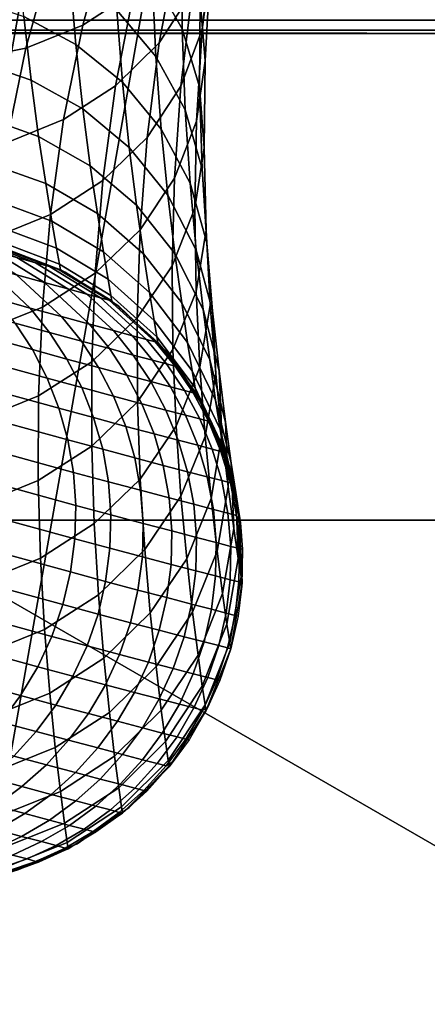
# Model space of a CAD drawing. Extents: x -43.1 to 43.1, y -41.3 to 41.3.
# Tile 427 of 656: x 0.897 to 1.159, y -1.077 to -0.443. Entities that reach past the tile are written whole.
import ezdxf

# ---------------------------------------------------------------- set-up
doc = ezdxf.new("R2010")
doc.units = 0
for name, color, linetype in [('CABLE', 18, 'CONTINUOUS'), ('CEILING_SUPPORT', 254, 'CONTINUOUS'), ('CLAMP', 254, 'CONTINUOUS'), ('METAL_BASE', 254, 'CONTINUOUS')]:
    doc.layers.add(name, color=color, linetype=linetype)

msp = doc.modelspace()

# ---------------------------------------------------------------- linework, layer by layer
at = {"layer": 'CABLE'}
for points in [[(1.0207, -0.3889, 81.7208), (1.0139, -0.4494, 81.6026), (1.019, -0.4109, 81.5838), (1.0253, -0.3506, 81.7015)], [(1.0007, -0.394, 81.4306), (1.0009, -0.4491, 81.3143), (0.9818, -0.4151, 81.2992), (0.9812, -0.3604, 81.4152)], [(0.9533, -0.3871, 82.0234), (0.9371, -0.4467, 81.9055), (0.97, -0.4252, 81.8915), (0.9859, -0.3657, 82.0083)], [(0.9976, -0.3976, 81.875), (0.9862, -0.4581, 81.7573), (1.0075, -0.4253, 81.7397), (1.0184, -0.3649, 81.8567)], [(1.019, -0.4109, 81.5838), (1.0158, -0.4697, 81.4657), (1.0125, -0.4309, 81.4477), (1.0152, -0.3725, 81.5653)], [(0.9818, -0.4151, 81.2992), (0.9841, -0.4668, 81.1825), (0.9589, -0.4371, 81.1698), (0.9563, -0.3859, 81.2861)], [(0.9171, -0.4017, 82.0356), (0.9005, -0.4614, 81.9165), (0.9371, -0.4467, 81.9055), (0.9533, -0.3871, 82.0234)], [(1.0075, -0.4253, 81.7397), (1.0001, -0.4859, 81.6209), (1.0139, -0.4494, 81.6026), (1.0207, -0.3889, 81.7208)], [(0.9287, -0.4132, 81.1594), (0.9327, -0.4591, 81.0456), (0.8992, -0.441, 81.0379), (0.8952, -0.3955, 81.1515)], [(0.97, -0.4252, 81.8915), (0.9582, -0.4858, 81.7729), (0.9862, -0.4581, 81.7573), (0.9976, -0.3976, 81.875)], [(1.0125, -0.4309, 81.4477), (1.0122, -0.4864, 81.3309), (1.0009, -0.4491, 81.3143), (1.0007, -0.394, 81.4306)], [(0.879, -0.4093, 82.0447), (0.8622, -0.4692, 81.9243), (0.9005, -0.4614, 81.9165), (0.9171, -0.4017, 82.0356)], [(0.8654, -0.4472, 29.4321), (0.904, -0.4133, 29.3529), (0.9107, -0.4031, 29.3604), (0.872, -0.4371, 29.4398)], [(1.0139, -0.4494, 81.6026), (1.0102, -0.5084, 81.4839), (1.0158, -0.4697, 81.4657), (1.019, -0.4109, 81.5838)], [(0.8568, -0.4552, 29.4243), (0.8952, -0.4214, 29.3454), (0.904, -0.4133, 29.3529), (0.8654, -0.4472, 29.4321)], [(0.9589, -0.4371, 81.1698), (0.9626, -0.4834, 81.0555), (0.9327, -0.4591, 81.0456), (0.9287, -0.4132, 81.1594)], [(1.0009, -0.4491, 81.3143), (1.0029, -0.5012, 81.197), (0.9841, -0.4668, 81.1825), (0.9818, -0.4151, 81.2992)], [(0.8992, -0.441, 81.0379), (0.9039, -0.4821, 80.9237), (0.8688, -0.4701, 80.9186), (0.864, -0.4293, 81.0326)], [(0.9371, -0.4467, 81.9055), (0.9248, -0.5074, 81.7858), (0.9582, -0.4858, 81.7729), (0.97, -0.4252, 81.8915)], [(0.9862, -0.4581, 81.7573), (0.9784, -0.5189, 81.6376), (1.0001, -0.4859, 81.6209), (1.0075, -0.4253, 81.7397)], [(0.9841, -0.4668, 81.1825), (0.9876, -0.5135, 81.0675), (0.9626, -0.4834, 81.0555), (0.9589, -0.4371, 81.1698)], [(1.0158, -0.4697, 81.4657), (1.0151, -0.5255, 81.3482), (1.0122, -0.4864, 81.3309), (1.0125, -0.4309, 81.4477)], [(0.9327, -0.4591, 81.0456), (0.9372, -0.5006, 80.9309), (0.9039, -0.4821, 80.9237), (0.8992, -0.441, 81.0379)], [(0.9005, -0.4614, 81.9165), (0.888, -0.5223, 81.7957), (0.9248, -0.5074, 81.7858), (0.9371, -0.4467, 81.9055)], [(1.0001, -0.4859, 81.6209), (0.996, -0.5452, 81.5013), (1.0102, -0.5084, 81.4839), (1.0139, -0.4494, 81.6026)], [(1.0122, -0.4864, 81.3309), (1.0139, -0.539, 81.2127), (1.0029, -0.5012, 81.197), (1.0009, -0.4491, 81.3143)], [(0.8622, -0.4692, 81.9243), (0.8494, -0.5302, 81.8022), (0.888, -0.5223, 81.7957), (0.9005, -0.4614, 81.9165)], [(0.9626, -0.4834, 81.0555), (0.967, -0.5254, 80.9402), (0.9372, -0.5006, 80.9309), (0.9327, -0.4591, 81.0456)], [(0.9582, -0.4858, 81.7729), (0.95, -0.5467, 81.6522), (0.9784, -0.5189, 81.6376), (0.9862, -0.4581, 81.7573)], [(1.0029, -0.5012, 81.197), (1.0061, -0.5484, 81.0811), (0.9876, -0.5135, 81.0675), (0.9841, -0.4668, 81.1825)], [(0.9039, -0.4821, 80.9237), (0.9087, -0.5182, 80.8087), (0.8736, -0.5059, 80.8041), (0.8688, -0.4701, 80.9186)], [(1.0102, -0.5084, 81.4839), (1.0091, -0.5645, 81.3655), (1.0151, -0.5255, 81.3482), (1.0158, -0.4697, 81.4657)], [(0.9372, -0.5006, 80.9309), (0.9419, -0.5371, 80.8152), (0.9087, -0.5182, 80.8087), (0.9039, -0.4821, 80.9237)], [(0.9248, -0.5074, 81.7858), (0.9163, -0.5684, 81.6641), (0.95, -0.5467, 81.6522), (0.9582, -0.4858, 81.7729)], [(0.9876, -0.5135, 81.0675), (0.9918, -0.556, 80.9512), (0.967, -0.5254, 80.9402), (0.9626, -0.4834, 81.0555)], [(0.9784, -0.5189, 81.6376), (0.9739, -0.5783, 81.5171), (0.996, -0.5452, 81.5013), (1.0001, -0.4859, 81.6209)], [(1.0151, -0.5255, 81.3482), (1.0164, -0.5785, 81.2291), (1.0139, -0.539, 81.2127), (1.0122, -0.4864, 81.3309)], [(0.9087, -0.5182, 80.8087), (0.9133, -0.5486, 80.6929), (0.8782, -0.536, 80.6889), (0.8736, -0.5059, 80.8041)], [(0.967, -0.5254, 80.9402), (0.9717, -0.5624, 80.8234), (0.9419, -0.5371, 80.8152), (0.9372, -0.5006, 80.9309)], [(1.0139, -0.539, 81.2127), (1.0168, -0.5868, 81.0958), (1.0061, -0.5484, 81.0811), (1.0029, -0.5012, 81.197)], [(0.888, -0.5223, 81.7957), (0.8792, -0.5834, 81.6727), (0.9163, -0.5684, 81.6641), (0.9248, -0.5074, 81.7858)], [(0.996, -0.5452, 81.5013), (0.9945, -0.6016, 81.3818), (1.0091, -0.5645, 81.3655), (1.0102, -0.5084, 81.4839)], [(0.9419, -0.5371, 80.8152), (0.9465, -0.5679, 80.6984), (0.9133, -0.5486, 80.6929), (0.9087, -0.5182, 80.8087)], [(0.95, -0.5467, 81.6522), (0.9451, -0.6063, 81.5306), (0.9739, -0.5783, 81.5171), (0.9784, -0.5189, 81.6376)], [(1.0061, -0.5484, 81.0811), (1.0101, -0.5915, 80.9635), (0.9918, -0.556, 80.9512), (0.9876, -0.5135, 81.0675)], [(0.9918, -0.556, 80.9512), (0.9963, -0.5936, 80.8331), (0.9717, -0.5624, 80.8234), (0.967, -0.5254, 80.9402)], [(1.0091, -0.5645, 81.3655), (1.01, -0.618, 81.2452), (1.0164, -0.5785, 81.2291), (1.0151, -0.5255, 81.3482)], [(0.9133, -0.5486, 80.6929), (0.9173, -0.5728, 80.5764), (0.8822, -0.5599, 80.5732), (0.8782, -0.536, 80.6889)], [(0.9717, -0.5624, 80.8234), (0.9761, -0.5937, 80.7054), (0.9465, -0.5679, 80.6984), (0.9419, -0.5371, 80.8152)], [(1.0164, -0.5785, 81.2291), (1.019, -0.6268, 81.1109), (1.0168, -0.5868, 81.0958), (1.0139, -0.539, 81.2127)], [(0.9163, -0.5684, 81.6641), (0.9111, -0.6282, 81.5413), (0.9451, -0.6063, 81.5306), (0.95, -0.5467, 81.6522)], [(0.9465, -0.5679, 80.6984), (0.9504, -0.5925, 80.5807), (0.9173, -0.5728, 80.5764), (0.9133, -0.5486, 80.6929)], [(0.9739, -0.5783, 81.5171), (0.972, -0.635, 81.3965), (0.9945, -0.6016, 81.3818), (0.996, -0.5452, 81.5013)], [(1.0168, -0.5868, 81.0958), (1.0206, -0.6304, 80.9768), (1.0101, -0.5915, 80.9635), (1.0061, -0.5484, 81.0811)], [(1.0101, -0.5915, 80.9635), (1.0145, -0.6296, 80.844), (0.9963, -0.5936, 80.8331), (0.9918, -0.556, 80.9512)], [(0.9173, -0.5728, 80.5764), (0.9202, -0.5901, 80.4602), (0.8852, -0.577, 80.458), (0.8822, -0.5599, 80.5732)], [(0.9963, -0.5936, 80.8331), (1.0007, -0.6254, 80.7135), (0.9761, -0.5937, 80.7054), (0.9717, -0.5624, 80.8234)], [(0.8792, -0.5834, 81.6727), (0.8738, -0.6432, 81.5489), (0.9111, -0.6282, 81.5413), (0.9163, -0.5684, 81.6641)], [(0.9761, -0.5937, 80.7054), (0.98, -0.6186, 80.5861), (0.9504, -0.5925, 80.5807), (0.9465, -0.5679, 80.6984)], [(0.9945, -0.6016, 81.3818), (0.9951, -0.6554, 81.2604), (1.01, -0.618, 81.2452), (1.0091, -0.5645, 81.3655)], [(0.9504, -0.5925, 80.5807), (0.9534, -0.6101, 80.4632), (0.9202, -0.5901, 80.4602), (0.9173, -0.5728, 80.5764)], [(0.9068, -0.5996, 72.9096), (0.8947, -0.5962, 72.7888), (0.86, -0.5828, 72.7932), (0.8719, -0.5862, 72.913)], [(0.9202, -0.5901, 80.4602), (0.9221, -0.6005, 80.3447), (0.8871, -0.5872, 80.3436), (0.8852, -0.577, 80.458)], [(0.9451, -0.6063, 81.5306), (0.9429, -0.6633, 81.4089), (0.972, -0.635, 81.3965), (0.9739, -0.5783, 81.5171)], [(1.01, -0.618, 81.2452), (1.0124, -0.6667, 81.1257), (1.019, -0.6268, 81.1109), (1.0164, -0.5785, 81.2291)], [(0.9124, -0.6123, 72.663), (0.8945, -0.6074, 72.5422), (0.862, -0.5872, 72.5484), (0.8797, -0.5921, 72.6683)], [(0.9156, -0.602, 73.0308), (0.9068, -0.5996, 72.9096), (0.8719, -0.5862, 72.913), (0.8806, -0.5886, 73.0332)], [(0.9209, -0.6035, 73.1523), (0.9156, -0.602, 73.0308), (0.8806, -0.5886, 73.0332), (0.8859, -0.5901, 73.1535)], [(0.9221, -0.6005, 80.3447), (0.9227, -0.604, 80.2289), (0.8877, -0.5906, 80.2289), (0.8871, -0.5872, 80.3436)], [(1.019, -0.6268, 81.1109), (1.0226, -0.671, 80.9904), (1.0206, -0.6304, 80.9768), (1.0168, -0.5868, 81.0958)], [(0.9275, -0.6164, 72.7844), (0.9124, -0.6123, 72.663), (0.8797, -0.5921, 72.6683), (0.8947, -0.5962, 72.7888)], [(0.9258, -0.6055, 73.2739), (0.9209, -0.6035, 73.1523), (0.8859, -0.5901, 73.1535), (0.8877, -0.5906, 73.2739)], [(0.8877, -0.5906, 73.2739), (0.8877, -0.5906, 80.2289), (0.9227, -0.604, 80.2289), (0.9258, -0.6055, 73.2739)], [(0.9534, -0.6101, 80.4632), (0.9552, -0.6206, 80.3462), (0.9221, -0.6005, 80.3447), (0.9202, -0.5901, 80.4602)], [(0.98, -0.6186, 80.5861), (0.983, -0.6366, 80.4669), (0.9534, -0.6101, 80.4632), (0.9504, -0.5925, 80.5807)], [(1.0007, -0.6254, 80.7135), (1.0045, -0.6508, 80.5924), (0.98, -0.6186, 80.5861), (0.9761, -0.5937, 80.7054)], [(1.0145, -0.6296, 80.844), (1.0187, -0.662, 80.7225), (1.0007, -0.6254, 80.7135), (0.9963, -0.5936, 80.8331)], [(1.0206, -0.6304, 80.9768), (1.0248, -0.6691, 80.8556), (1.0145, -0.6296, 80.844), (1.0101, -0.5915, 80.9635)], [(0.9032, -0.6287, 72.4156), (0.8811, -0.6226, 72.2955), (0.8524, -0.5958, 72.3025), (0.8744, -0.6018, 72.4221)], [(0.9235, -0.6342, 72.5364), (0.9032, -0.6287, 72.4156), (0.8744, -0.6018, 72.4221), (0.8945, -0.6074, 72.5422)], [(0.9397, -0.6197, 72.9062), (0.9275, -0.6164, 72.7844), (0.8947, -0.5962, 72.7888), (0.9068, -0.5996, 72.9096)], [(0.9486, -0.6221, 73.0285), (0.9397, -0.6197, 72.9062), (0.9068, -0.5996, 72.9096), (0.9156, -0.602, 73.0308)], [(0.9552, -0.6206, 80.3462), (0.9558, -0.6241, 80.2289), (0.9227, -0.604, 80.2289), (0.9221, -0.6005, 80.3447)], [(0.972, -0.635, 81.3965), (0.9723, -0.6891, 81.2738), (0.9951, -0.6554, 81.2604), (0.9945, -0.6016, 81.3818)], [(0.9415, -0.6391, 72.6579), (0.9235, -0.6342, 72.5364), (0.8945, -0.6074, 72.5422), (0.9124, -0.6123, 72.663)], [(0.9111, -0.6282, 81.5413), (0.9087, -0.6852, 81.4185), (0.9429, -0.6633, 81.4089), (0.9451, -0.6063, 81.5306)], [(0.954, -0.6236, 73.1512), (0.9486, -0.6221, 73.0285), (0.9156, -0.602, 73.0308), (0.9209, -0.6035, 73.1523)], [(0.9558, -0.6241, 73.2739), (0.954, -0.6236, 73.1512), (0.9209, -0.6035, 73.1523), (0.9258, -0.6055, 73.2739)], [(0.9258, -0.6055, 73.2739), (0.9227, -0.604, 80.2289), (0.9603, -0.6275, 80.2289), (0.9603, -0.6275, 73.2739)], [(0.9568, -0.6432, 72.7801), (0.9415, -0.6391, 72.6579), (0.9124, -0.6123, 72.663), (0.9275, -0.6164, 72.7844)], [(0.983, -0.6366, 80.4669), (0.9848, -0.6473, 80.3481), (0.9552, -0.6206, 80.3462), (0.9534, -0.6101, 80.4632)], [(0.9047, -0.6554, 72.2892), (0.8406, -0.6378, 71.9767), (0.8296, -0.6206, 71.98), (0.8936, -0.6383, 72.2923)], [(0.9691, -0.6465, 72.903), (0.9568, -0.6432, 72.7801), (0.9275, -0.6164, 72.7844), (0.9397, -0.6197, 72.9062)], [(0.9781, -0.6489, 73.0263), (0.9691, -0.6465, 72.903), (0.9397, -0.6197, 72.9062), (0.9486, -0.6221, 73.0285)], [(0.9848, -0.6473, 80.3481), (0.9854, -0.6509, 80.2289), (0.9558, -0.6241, 80.2289), (0.9552, -0.6206, 80.3462)], [(1.0045, -0.6508, 80.5924), (1.0074, -0.6691, 80.4712), (0.983, -0.6366, 80.4669), (0.98, -0.6186, 80.5861)], [(0.9951, -0.6554, 81.2604), (0.9971, -0.7046, 81.1395), (1.0124, -0.6667, 81.1257), (1.01, -0.618, 81.2452)], [(0.9158, -0.6444, 72.4126), (0.8936, -0.6383, 72.2923), (0.8811, -0.6226, 72.2955), (0.9032, -0.6287, 72.4156)], [(0.9836, -0.6504, 73.15), (0.9781, -0.6489, 73.0263), (0.9486, -0.6221, 73.0285), (0.954, -0.6236, 73.1512)], [(0.9854, -0.6509, 73.2739), (0.9836, -0.6504, 73.15), (0.954, -0.6236, 73.1512), (0.9558, -0.6241, 73.2739)], [(1.0187, -0.662, 80.7225), (1.0225, -0.6879, 80.5993), (1.0045, -0.6508, 80.5924), (1.0007, -0.6254, 80.7135)], [(1.0124, -0.6667, 81.1257), (1.0157, -0.7114, 81.0036), (1.0226, -0.671, 80.9904), (1.019, -0.6268, 81.1109)], [(0.8738, -0.6432, 81.5489), (0.8712, -0.7003, 81.4251), (0.9087, -0.6852, 81.4185), (0.9111, -0.6282, 81.5413)], [(0.9362, -0.6499, 72.5337), (0.9158, -0.6444, 72.4126), (0.9032, -0.6287, 72.4156), (0.9235, -0.6342, 72.5364)], [(0.9603, -0.6275, 73.2739), (0.9603, -0.6275, 80.2289), (0.9898, -0.6558, 80.2289), (0.9898, -0.6558, 73.2739)], [(1.0248, -0.6691, 80.8556), (1.0289, -0.702, 80.7322), (1.0187, -0.662, 80.7225), (1.0145, -0.6296, 80.844)], [(1.0226, -0.671, 80.9904), (1.0266, -0.7103, 80.8674), (1.0248, -0.6691, 80.8556), (1.0206, -0.6304, 80.9768)], [(0.9141, -0.6738, 72.2864), (0.8499, -0.6561, 71.9736), (0.8406, -0.6378, 71.9767), (0.9047, -0.6554, 72.2892)], [(0.9269, -0.6615, 72.4097), (0.9047, -0.6554, 72.2892), (0.8936, -0.6383, 72.2923), (0.9158, -0.6444, 72.4126)], [(0.9542, -0.6548, 72.6555), (0.9362, -0.6499, 72.5337), (0.9235, -0.6342, 72.5364), (0.9415, -0.6391, 72.6579)], [(0.9696, -0.6589, 72.7782), (0.9542, -0.6548, 72.6555), (0.9415, -0.6391, 72.6579), (0.9568, -0.6432, 72.7801)], [(0.9429, -0.6633, 81.4089), (0.9429, -0.7176, 81.285), (0.9723, -0.6891, 81.2738), (0.972, -0.635, 81.3965)], [(1.0074, -0.6691, 80.4712), (1.0093, -0.68, 80.3503), (0.9848, -0.6473, 80.3481), (0.983, -0.6366, 80.4669)], [(0.9473, -0.667, 72.5311), (0.9269, -0.6615, 72.4097), (0.9158, -0.6444, 72.4126), (0.9362, -0.6499, 72.5337)], [(0.982, -0.6622, 72.9015), (0.9696, -0.6589, 72.7782), (0.9568, -0.6432, 72.7801), (0.9691, -0.6465, 72.903)], [(0.9655, -0.6719, 72.6533), (0.9473, -0.667, 72.5311), (0.9362, -0.6499, 72.5337), (0.9542, -0.6548, 72.6555)], [(0.991, -0.6646, 73.0253), (0.982, -0.6622, 72.9015), (0.9691, -0.6465, 72.903), (0.9781, -0.6489, 73.0263)], [(0.9965, -0.6661, 73.1495), (0.991, -0.6646, 73.0253), (0.9781, -0.6489, 73.0263), (0.9836, -0.6504, 73.15)], [(0.9984, -0.6666, 73.2739), (0.9965, -0.6661, 73.1495), (0.9836, -0.6504, 73.15), (0.9854, -0.6509, 73.2739)], [(1.0093, -0.68, 80.3503), (1.0099, -0.6837, 80.2289), (0.9854, -0.6509, 80.2289), (0.9848, -0.6473, 80.3481)], [(1.0225, -0.6879, 80.5993), (1.0254, -0.7065, 80.4759), (1.0074, -0.6691, 80.4712), (1.0045, -0.6508, 80.5924)], [(0.9217, -0.6932, 72.2839), (0.8574, -0.6755, 71.9708), (0.8499, -0.6561, 71.9736), (0.9141, -0.6738, 72.2864)], [(0.9364, -0.6798, 72.4071), (0.9141, -0.6738, 72.2864), (0.9047, -0.6554, 72.2892), (0.9269, -0.6615, 72.4097)], [(0.9809, -0.676, 72.7763), (0.9655, -0.6719, 72.6533), (0.9542, -0.6548, 72.6555), (0.9696, -0.6589, 72.7782)], [(0.9723, -0.6891, 81.2738), (0.9741, -0.7387, 81.1517), (0.9971, -0.7046, 81.1395), (0.9951, -0.6554, 81.2604)], [(0.9898, -0.6558, 73.2739), (0.9898, -0.6558, 80.2289), (1.0099, -0.6837, 80.2289), (1.0132, -0.6894, 73.2739)], [(0.9087, -0.6852, 81.4185), (0.9085, -0.7397, 81.2935), (0.9429, -0.7176, 81.285), (0.9429, -0.6633, 81.4089)], [(0.9569, -0.6854, 72.5287), (0.9364, -0.6798, 72.4071), (0.9269, -0.6615, 72.4097), (0.9473, -0.667, 72.5311)], [(0.9934, -0.6793, 72.9), (0.9809, -0.676, 72.7763), (0.9696, -0.6589, 72.7782), (0.982, -0.6622, 72.9015)], [(1.0025, -0.6817, 73.0243), (0.9934, -0.6793, 72.9), (0.982, -0.6622, 72.9015), (0.991, -0.6646, 73.0253)], [(1.008, -0.6832, 73.149), (1.0025, -0.6817, 73.0243), (0.991, -0.6646, 73.0253), (0.9965, -0.6661, 73.1495)], [(1.0289, -0.702, 80.7322), (1.0326, -0.7284, 80.6068), (1.0225, -0.6879, 80.5993), (1.0187, -0.662, 80.7225)], [(0.9751, -0.6902, 72.6513), (0.9569, -0.6854, 72.5287), (0.9473, -0.667, 72.5311), (0.9655, -0.6719, 72.6533)], [(1.0132, -0.6894, 73.2739), (1.008, -0.6832, 73.149), (0.9965, -0.6661, 73.1495), (0.9984, -0.6666, 73.2739)], [(0.9971, -0.7046, 81.1395), (1.0002, -0.7498, 81.0159), (1.0157, -0.7114, 81.0036), (1.0124, -0.6667, 81.1257)], [(1.0254, -0.7065, 80.4759), (1.0272, -0.7177, 80.3527), (1.0093, -0.68, 80.3503), (1.0074, -0.6691, 80.4712)], [(1.0157, -0.7114, 81.0036), (1.0196, -0.7512, 80.8788), (1.0266, -0.7103, 80.8674), (1.0226, -0.671, 80.9904)], [(1.0266, -0.7103, 80.8674), (1.0306, -0.7437, 80.7419), (1.0289, -0.702, 80.7322), (1.0248, -0.6691, 80.8556)], [(0.9274, -0.7135, 72.2817), (0.8631, -0.6958, 71.9683), (0.8574, -0.6755, 71.9708), (0.9217, -0.6932, 72.2839)], [(0.9441, -0.6992, 72.4048), (0.9217, -0.6932, 72.2839), (0.9141, -0.6738, 72.2864), (0.9364, -0.6798, 72.4071)], [(0.9906, -0.6943, 72.7746), (0.9751, -0.6902, 72.6513), (0.9655, -0.6719, 72.6533), (0.9809, -0.676, 72.7763)], [(1.0031, -0.6976, 72.8987), (0.9906, -0.6943, 72.7746), (0.9809, -0.676, 72.7763), (0.9934, -0.6793, 72.9)], [(0.9647, -0.7048, 72.5266), (0.9441, -0.6992, 72.4048), (0.9364, -0.6798, 72.4071), (0.9569, -0.6854, 72.5287)], [(1.0123, -0.7, 73.0234), (1.0031, -0.6976, 72.8987), (0.9934, -0.6793, 72.9), (1.0025, -0.6817, 73.0243)], [(1.0179, -0.7015, 73.1486), (1.0123, -0.7, 73.0234), (1.0025, -0.6817, 73.0243), (1.008, -0.6832, 73.149)], [(1.0198, -0.702, 73.2739), (1.0179, -0.7015, 73.1486), (1.008, -0.6832, 73.149), (1.0132, -0.6894, 73.2739)], [(1.0272, -0.7177, 80.3527), (1.0278, -0.7214, 80.2289), (1.0099, -0.6837, 80.2289), (1.0093, -0.68, 80.3503)], [(1.0132, -0.6894, 73.2739), (1.0099, -0.6837, 80.2289), (1.0278, -0.7214, 80.2289), (1.0296, -0.7268, 73.2739)], [(0.8712, -0.7003, 81.4251), (0.8709, -0.7548, 81.2991), (0.9085, -0.7397, 81.2935), (0.9087, -0.6852, 81.4185)], [(0.9429, -0.7176, 81.285), (0.9445, -0.7673, 81.1616), (0.9741, -0.7387, 81.1517), (0.9723, -0.6891, 81.2738)], [(0.9829, -0.7096, 72.6494), (0.9647, -0.7048, 72.5266), (0.9569, -0.6854, 72.5287), (0.9751, -0.6902, 72.6513)], [(0.9985, -0.7137, 72.7731), (0.9829, -0.7096, 72.6494), (0.9751, -0.6902, 72.6513), (0.9906, -0.6943, 72.7746)], [(1.0326, -0.7284, 80.6068), (1.0355, -0.7474, 80.4809), (1.0254, -0.7065, 80.4759), (1.0225, -0.6879, 80.5993)], [(0.9311, -0.7344, 72.2798), (0.8666, -0.7167, 71.9663), (0.8631, -0.6958, 71.9683), (0.9274, -0.7135, 72.2817)], [(0.9499, -0.7195, 72.4027), (0.9274, -0.7135, 72.2817), (0.9217, -0.6932, 72.2839), (0.9441, -0.6992, 72.4048)], [(1.0111, -0.717, 72.8975), (0.9985, -0.7137, 72.7731), (0.9906, -0.6943, 72.7746), (1.0031, -0.6976, 72.8987)], [(0.9705, -0.725, 72.5248), (0.9499, -0.7195, 72.4027), (0.9441, -0.6992, 72.4048), (0.9647, -0.7048, 72.5266)], [(1.0203, -0.7194, 73.0226), (1.0111, -0.717, 72.8975), (1.0031, -0.6976, 72.8987), (1.0123, -0.7, 73.0234)], [(1.0259, -0.7209, 73.1482), (1.0203, -0.7194, 73.0226), (1.0123, -0.7, 73.0234), (1.0179, -0.7015, 73.1486)], [(1.0296, -0.7268, 73.2739), (1.0259, -0.7209, 73.1482), (1.0179, -0.7015, 73.1486), (1.0198, -0.702, 73.2739)], [(1.0306, -0.7437, 80.7419), (1.0342, -0.7705, 80.6142), (1.0326, -0.7284, 80.6068), (1.0289, -0.702, 80.7322)], [(0.9888, -0.7299, 72.6478), (0.9705, -0.725, 72.5248), (0.9647, -0.7048, 72.5266), (0.9829, -0.7096, 72.6494)], [(0.9741, -0.7387, 81.1517), (0.977, -0.7841, 81.0266), (1.0002, -0.7498, 81.0159), (0.9971, -0.7046, 81.1395)], [(1.0355, -0.7474, 80.4809), (1.0373, -0.7588, 80.3552), (1.0272, -0.7177, 80.3527), (1.0254, -0.7065, 80.4759)], [(0.9536, -0.7404, 72.401), (0.9311, -0.7344, 72.2798), (0.9274, -0.7135, 72.2817), (0.9499, -0.7195, 72.4027)], [(1.0045, -0.734, 72.7717), (0.9888, -0.7299, 72.6478), (0.9829, -0.7096, 72.6494), (0.9985, -0.7137, 72.7731)], [(1.0171, -0.7373, 72.8965), (1.0045, -0.734, 72.7717), (0.9985, -0.7137, 72.7731), (1.0111, -0.717, 72.8975)], [(1.0002, -0.7498, 81.0159), (1.0039, -0.79, 80.8893), (1.0196, -0.7512, 80.8788), (1.0157, -0.7114, 81.0036)], [(1.0196, -0.7512, 80.8788), (1.0235, -0.7852, 80.7513), (1.0306, -0.7437, 80.7419), (1.0266, -0.7103, 80.8674)], [(0.9326, -0.7557, 72.2784), (0.8681, -0.738, 71.9647), (0.8666, -0.7167, 71.9663), (0.9311, -0.7344, 72.2798)], [(0.9085, -0.7397, 81.2935), (0.9099, -0.7896, 81.1691), (0.9445, -0.7673, 81.1616), (0.9429, -0.7176, 81.285)], [(0.9743, -0.7459, 72.5232), (0.9536, -0.7404, 72.401), (0.9499, -0.7195, 72.4027), (0.9705, -0.725, 72.5248)], [(1.0264, -0.7397, 73.0219), (1.0171, -0.7373, 72.8965), (1.0111, -0.717, 72.8975), (1.0203, -0.7194, 73.0226)], [(1.032, -0.7412, 73.1478), (1.0264, -0.7397, 73.0219), (1.0203, -0.7194, 73.0226), (1.0259, -0.7209, 73.1482)], [(1.0339, -0.7417, 73.2739), (1.032, -0.7412, 73.1478), (1.0259, -0.7209, 73.1482), (1.0296, -0.7268, 73.2739)], [(1.0373, -0.7588, 80.3552), (1.0379, -0.7626, 80.2289), (1.0278, -0.7214, 80.2289), (1.0272, -0.7177, 80.3527)], [(1.0296, -0.7268, 73.2739), (1.0278, -0.7214, 80.2289), (1.0379, -0.7626, 80.2289), (1.0385, -0.7668, 73.2739)], [(0.9927, -0.7508, 72.6465), (0.9743, -0.7459, 72.5232), (0.9705, -0.725, 72.5248), (0.9888, -0.7299, 72.6478)], [(1.0342, -0.7705, 80.6142), (1.0371, -0.7899, 80.486), (1.0355, -0.7474, 80.4809), (1.0326, -0.7284, 80.6068)], [(0.9552, -0.7617, 72.3997), (0.9326, -0.7557, 72.2784), (0.9311, -0.7344, 72.2798), (0.9536, -0.7404, 72.401)], [(1.0084, -0.7549, 72.7706), (0.9927, -0.7508, 72.6465), (0.9888, -0.7299, 72.6478), (1.0045, -0.734, 72.7717)], [(1.0211, -0.7582, 72.8956), (1.0084, -0.7549, 72.7706), (1.0045, -0.734, 72.7717), (1.0171, -0.7373, 72.8965)], [(0.932, -0.7772, 72.2773), (0.8674, -0.7595, 71.9636), (0.8681, -0.738, 71.9647), (0.9326, -0.7557, 72.2784)], [(0.8709, -0.7548, 81.2991), (0.8722, -0.8048, 81.1737), (0.9099, -0.7896, 81.1691), (0.9085, -0.7397, 81.2935)], [(0.9445, -0.7673, 81.1616), (0.9472, -0.8131, 81.0353), (0.977, -0.7841, 81.0266), (0.9741, -0.7387, 81.1517)], [(0.9759, -0.7673, 72.522), (0.9552, -0.7617, 72.3997), (0.9536, -0.7404, 72.401), (0.9743, -0.7459, 72.5232)], [(1.0303, -0.7606, 73.0213), (1.0211, -0.7582, 72.8956), (1.0171, -0.7373, 72.8965), (1.0264, -0.7397, 73.0219)], [(1.036, -0.7621, 73.1475), (1.0303, -0.7606, 73.0213), (1.0264, -0.7397, 73.0219), (1.032, -0.7412, 73.1478)], [(0.9944, -0.7721, 72.6454), (0.9759, -0.7673, 72.522), (0.9743, -0.7459, 72.5232), (0.9927, -0.7508, 72.6465)], [(1.0235, -0.7852, 80.7513), (1.027, -0.8124, 80.6214), (1.0342, -0.7705, 80.6142), (1.0306, -0.7437, 80.7419)], [(1.0385, -0.7668, 73.2739), (1.036, -0.7621, 73.1475), (1.032, -0.7412, 73.1478), (1.0339, -0.7417, 73.2739)], [(1.0371, -0.7899, 80.486), (1.0389, -0.8016, 80.3577), (1.0373, -0.7588, 80.3552), (1.0355, -0.7474, 80.4809)], [(0.977, -0.7841, 81.0266), (0.9805, -0.8247, 80.8985), (1.0039, -0.79, 80.8893), (1.0002, -0.7498, 81.0159)], [(1.0102, -0.7762, 72.7697), (0.9944, -0.7721, 72.6454), (0.9927, -0.7508, 72.6465), (1.0084, -0.7549, 72.7706)], [(1.0039, -0.79, 80.8893), (1.0077, -0.8243, 80.7599), (1.0235, -0.7852, 80.7513), (1.0196, -0.7512, 80.8788)], [(0.9292, -0.7985, 72.2767), (0.8646, -0.7808, 71.9629), (0.8674, -0.7595, 71.9636), (0.932, -0.7772, 72.2773)], [(0.9546, -0.7832, 72.3987), (0.932, -0.7772, 72.2773), (0.9326, -0.7557, 72.2784), (0.9552, -0.7617, 72.3997)], [(1.0229, -0.7796, 72.8949), (1.0102, -0.7762, 72.7697), (1.0084, -0.7549, 72.7706), (1.0211, -0.7582, 72.8956)], [(1.0322, -0.782, 73.0209), (1.0229, -0.7796, 72.8949), (1.0211, -0.7582, 72.8956), (1.0303, -0.7606, 73.0213)], [(1.0389, -0.8016, 80.3577), (1.0395, -0.8055, 80.2289), (1.0379, -0.7626, 80.2289), (1.0373, -0.7588, 80.3552)], [(0.9754, -0.7887, 72.5211), (0.9546, -0.7832, 72.3987), (0.9552, -0.7617, 72.3997), (0.9759, -0.7673, 72.522)], [(1.0379, -0.7834, 73.1473), (1.0322, -0.782, 73.0209), (1.0303, -0.7606, 73.0213), (1.036, -0.7621, 73.1475)], [(1.0398, -0.7839, 73.2739), (1.0379, -0.7834, 73.1473), (1.036, -0.7621, 73.1475), (1.0385, -0.7668, 73.2739)], [(1.0385, -0.7668, 73.2739), (1.0379, -0.7626, 80.2289), (1.0395, -0.8055, 80.2289), (1.0393, -0.8077, 73.2739)], [(0.9099, -0.7896, 81.1691), (0.9125, -0.8355, 81.0416), (0.9472, -0.8131, 81.0353), (0.9445, -0.7673, 81.1616)], [(0.9939, -0.7936, 72.6446), (0.9754, -0.7887, 72.5211), (0.9759, -0.7673, 72.522), (0.9944, -0.7721, 72.6454)], [(1.0097, -0.7977, 72.7691), (0.9939, -0.7936, 72.6446), (0.9944, -0.7721, 72.6454), (1.0102, -0.7762, 72.7697)], [(1.027, -0.8124, 80.6214), (1.0298, -0.8321, 80.4908), (1.0371, -0.7899, 80.486), (1.0342, -0.7705, 80.6142)], [(0.9518, -0.8046, 72.3981), (0.9292, -0.7985, 72.2767), (0.932, -0.7772, 72.2773), (0.9546, -0.7832, 72.3987)], [(1.0225, -0.801, 72.8944), (1.0097, -0.7977, 72.7691), (1.0102, -0.7762, 72.7697), (1.0229, -0.7796, 72.8949)], [(0.9242, -0.8195, 72.2765), (0.8595, -0.8018, 71.9627), (0.8646, -0.7808, 71.9629), (0.9292, -0.7985, 72.2767)], [(0.9472, -0.8131, 81.0353), (0.9506, -0.8539, 80.9058), (0.9805, -0.8247, 80.8985), (0.977, -0.7841, 81.0266)], [(0.9726, -0.8101, 72.5206), (0.9518, -0.8046, 72.3981), (0.9546, -0.7832, 72.3987), (0.9754, -0.7887, 72.5211)], [(1.0077, -0.8243, 80.7599), (1.0112, -0.852, 80.628), (1.027, -0.8124, 80.6214), (1.0235, -0.7852, 80.7513)], [(1.0318, -0.8035, 73.0205), (1.0225, -0.801, 72.8944), (1.0229, -0.7796, 72.8949), (1.0322, -0.782, 73.0209)], [(1.0375, -0.8049, 73.1471), (1.0318, -0.8035, 73.0205), (1.0322, -0.782, 73.0209), (1.0379, -0.7834, 73.1473)], [(1.0393, -0.8077, 73.2739), (1.0375, -0.8049, 73.1471), (1.0379, -0.7834, 73.1473), (1.0398, -0.7839, 73.2739)], [(0.8722, -0.8048, 81.1737), (0.8747, -0.8507, 81.0455), (0.9125, -0.8355, 81.0416), (0.9099, -0.7896, 81.1691)], [(0.9912, -0.815, 72.6442), (0.9726, -0.8101, 72.5206), (0.9754, -0.7887, 72.5211), (0.9939, -0.7936, 72.6446)], [(0.9805, -0.8247, 80.8985), (0.9842, -0.8594, 80.7674), (1.0077, -0.8243, 80.7599), (1.0039, -0.79, 80.8893)], [(1.0298, -0.8321, 80.4908), (1.0316, -0.844, 80.3602), (1.0389, -0.8016, 80.3577), (1.0371, -0.7899, 80.486)], [(1.0071, -0.8191, 72.7687), (0.9912, -0.815, 72.6442), (0.9939, -0.7936, 72.6446), (1.0097, -0.7977, 72.7691)], [(1.0199, -0.8225, 72.8941), (1.0071, -0.8191, 72.7687), (1.0097, -0.7977, 72.7691), (1.0225, -0.801, 72.8944)], [(0.9172, -0.8399, 72.2768), (0.8525, -0.8222, 71.963), (0.8595, -0.8018, 71.9627), (0.9242, -0.8195, 72.2765)], [(0.9469, -0.8256, 72.398), (0.9242, -0.8195, 72.2765), (0.9292, -0.7985, 72.2767), (0.9518, -0.8046, 72.3981)], [(1.0293, -0.8249, 73.0203), (1.0199, -0.8225, 72.8941), (1.0225, -0.801, 72.8944), (1.0318, -0.8035, 73.0205)], [(1.035, -0.8264, 73.147), (1.0293, -0.8249, 73.0203), (1.0318, -0.8035, 73.0205), (1.0375, -0.8049, 73.1471)], [(1.0316, -0.844, 80.3602), (1.0322, -0.8479, 80.2289), (1.0395, -0.8055, 80.2289), (1.0389, -0.8016, 80.3577)], [(0.9678, -0.8312, 72.5204), (0.9469, -0.8256, 72.398), (0.9518, -0.8046, 72.3981), (0.9726, -0.8101, 72.5206)], [(0.9863, -0.836, 72.644), (0.9678, -0.8312, 72.5204), (0.9726, -0.8101, 72.5206), (0.9912, -0.815, 72.6442)], [(1.0393, -0.8077, 73.2739), (1.0395, -0.8055, 80.2289), (1.0322, -0.8479, 80.2289), (1.0322, -0.8479, 73.2739)], [(1.0369, -0.8269, 73.2739), (1.035, -0.8264, 73.147), (1.0375, -0.8049, 73.1471), (1.0393, -0.8077, 73.2739)], [(0.9125, -0.8355, 81.0416), (0.9159, -0.8764, 80.911), (0.9506, -0.8539, 80.9058), (0.9472, -0.8131, 81.0353)], [(1.0023, -0.8402, 72.7686), (0.9863, -0.836, 72.644), (0.9912, -0.815, 72.6442), (1.0071, -0.8191, 72.7687)], [(1.0112, -0.852, 80.628), (1.0139, -0.872, 80.4952), (1.0298, -0.8321, 80.4908), (1.027, -0.8124, 80.6214)], [(0.9081, -0.8595, 72.2775), (0.8433, -0.8417, 71.9638), (0.8525, -0.8222, 71.963), (0.9172, -0.8399, 72.2768)], [(0.9399, -0.846, 72.3982), (0.9172, -0.8399, 72.2768), (0.9242, -0.8195, 72.2765), (0.9469, -0.8256, 72.398)], [(1.0151, -0.8435, 72.894), (1.0023, -0.8402, 72.7686), (1.0071, -0.8191, 72.7687), (1.0199, -0.8225, 72.8941)], [(1.0245, -0.8459, 73.0202), (1.0151, -0.8435, 72.894), (1.0199, -0.8225, 72.8941), (1.0293, -0.8249, 73.0203)], [(0.9607, -0.8516, 72.5207), (0.9399, -0.846, 72.3982), (0.9469, -0.8256, 72.398), (0.9678, -0.8312, 72.5204)], [(0.9506, -0.8539, 80.9058), (0.9543, -0.8888, 80.7733), (0.9842, -0.8594, 80.7674), (0.9805, -0.8247, 80.8985)], [(0.9842, -0.8594, 80.7674), (0.9876, -0.8873, 80.6336), (1.0112, -0.852, 80.628), (1.0077, -0.8243, 80.7599)], [(1.0302, -0.8474, 73.147), (1.0245, -0.8459, 73.0202), (1.0293, -0.8249, 73.0203), (1.035, -0.8264, 73.147)], [(1.0322, -0.8479, 73.2739), (1.0302, -0.8474, 73.147), (1.035, -0.8264, 73.147), (1.0369, -0.8269, 73.2739)], [(0.8747, -0.8507, 81.0455), (0.878, -0.8916, 80.9141), (0.9159, -0.8764, 80.911), (0.9125, -0.8355, 81.0416)], [(0.9794, -0.8565, 72.6442), (0.9607, -0.8516, 72.5207), (0.9678, -0.8312, 72.5204), (0.9863, -0.836, 72.644)], [(0.9953, -0.8606, 72.7687), (0.9794, -0.8565, 72.6442), (0.9863, -0.836, 72.644), (1.0023, -0.8402, 72.7686)], [(1.0139, -0.872, 80.4952), (1.0157, -0.884, 80.3624), (1.0316, -0.844, 80.3602), (1.0298, -0.8321, 80.4908)], [(0.8971, -0.878, 72.2786), (0.8324, -0.8602, 71.965), (0.8433, -0.8417, 71.9638), (0.9081, -0.8595, 72.2775)], [(0.9308, -0.8656, 72.3988), (0.9081, -0.8595, 72.2775), (0.9172, -0.8399, 72.2768), (0.9399, -0.846, 72.3982)], [(1.0081, -0.864, 72.8942), (0.9953, -0.8606, 72.7687), (1.0023, -0.8402, 72.7686), (1.0151, -0.8435, 72.894)], [(0.9517, -0.8711, 72.5212), (0.9308, -0.8656, 72.3988), (0.9399, -0.846, 72.3982), (0.9607, -0.8516, 72.5207)], [(1.0176, -0.8664, 73.0203), (1.0081, -0.864, 72.8942), (1.0151, -0.8435, 72.894), (1.0245, -0.8459, 73.0202)], [(1.0157, -0.884, 80.3624), (1.0163, -0.888, 80.2289), (1.0322, -0.8479, 80.2289), (1.0316, -0.844, 80.3602)], [(1.0322, -0.8479, 73.2739), (1.0322, -0.8479, 80.2289), (1.0163, -0.888, 80.2289), (1.0173, -0.886, 73.2739)], [(1.0233, -0.8679, 73.147), (1.0176, -0.8664, 73.0203), (1.0245, -0.8459, 73.0202), (1.0302, -0.8474, 73.147)], [(1.0252, -0.8684, 73.2739), (1.0233, -0.8679, 73.147), (1.0302, -0.8474, 73.147), (1.0322, -0.8479, 73.2739)], [(0.9159, -0.8764, 80.911), (0.9194, -0.9115, 80.7775), (0.9543, -0.8888, 80.7733), (0.9506, -0.8539, 80.9058)], [(0.9703, -0.876, 72.6447), (0.9517, -0.8711, 72.5212), (0.9607, -0.8516, 72.5207), (0.9794, -0.8565, 72.6442)], [(0.9876, -0.8873, 80.6336), (0.9903, -0.9075, 80.499), (1.0139, -0.872, 80.4952), (1.0112, -0.852, 80.628)], [(0.8844, -0.8951, 72.2801), (0.8196, -0.8773, 71.9667), (0.8324, -0.8602, 71.965), (0.8971, -0.878, 72.2786)], [(0.9198, -0.8841, 72.3999), (0.8971, -0.878, 72.2786), (0.9081, -0.8595, 72.2775), (0.9308, -0.8656, 72.3988)], [(0.9543, -0.8888, 80.7733), (0.9576, -0.917, 80.6381), (0.9876, -0.8873, 80.6336), (0.9842, -0.8594, 80.7674)], [(0.9863, -0.8802, 72.7691), (0.9703, -0.876, 72.6447), (0.9794, -0.8565, 72.6442), (0.9953, -0.8606, 72.7687)], [(0.9992, -0.8835, 72.8945), (0.9863, -0.8802, 72.7691), (0.9953, -0.8606, 72.7687), (1.0081, -0.864, 72.8942)], [(0.9407, -0.8896, 72.5221), (0.9198, -0.8841, 72.3999), (0.9308, -0.8656, 72.3988), (0.9517, -0.8711, 72.5212)], [(1.0086, -0.886, 73.0205), (0.9992, -0.8835, 72.8945), (1.0081, -0.864, 72.8942), (1.0176, -0.8664, 73.0203)], [(1.0143, -0.8875, 73.1471), (1.0086, -0.886, 73.0205), (1.0176, -0.8664, 73.0203), (1.0233, -0.8679, 73.147)], [(0.9594, -0.8945, 72.6455), (0.9407, -0.8896, 72.5221), (0.9517, -0.8711, 72.5212), (0.9703, -0.876, 72.6447)], [(0.9903, -0.9075, 80.499), (0.9921, -0.9197, 80.3643), (1.0157, -0.884, 80.3624), (1.0139, -0.872, 80.4952)], [(1.0173, -0.886, 73.2739), (1.0143, -0.8875, 73.1471), (1.0233, -0.8679, 73.147), (1.0252, -0.8684, 73.2739)], [(0.878, -0.8916, 80.9141), (0.8815, -0.9267, 80.7798), (0.9194, -0.9115, 80.7775), (0.9159, -0.8764, 80.911)], [(0.9071, -0.9012, 72.4013), (0.8844, -0.8951, 72.2801), (0.8971, -0.878, 72.2786), (0.9198, -0.8841, 72.3999)], [(0.9754, -0.8987, 72.7698), (0.9594, -0.8945, 72.6455), (0.9703, -0.876, 72.6447), (0.9863, -0.8802, 72.7691)], [(0.9882, -0.9021, 72.895), (0.9754, -0.8987, 72.7698), (0.9863, -0.8802, 72.7691), (0.9992, -0.8835, 72.8945)], [(0.928, -0.9068, 72.5234), (0.9071, -0.9012, 72.4013), (0.9198, -0.8841, 72.3999), (0.9407, -0.8896, 72.5221)], [(0.9977, -0.9045, 73.0209), (0.9882, -0.9021, 72.895), (0.9992, -0.8835, 72.8945), (1.0086, -0.886, 73.0205)], [(0.9921, -0.9197, 80.3643), (0.9927, -0.9238, 80.2289), (1.0163, -0.888, 80.2289), (1.0157, -0.884, 80.3624)], [(1.0173, -0.886, 73.2739), (1.0163, -0.888, 80.2289), (0.9927, -0.9238, 80.2289), (0.9953, -0.9205, 73.2739)], [(1.0034, -0.906, 73.1473), (0.9977, -0.9045, 73.0209), (1.0086, -0.886, 73.0205), (1.0143, -0.8875, 73.1471)], [(1.0054, -0.9065, 73.2739), (1.0034, -0.906, 73.1473), (1.0143, -0.8875, 73.1471), (1.0173, -0.886, 73.2739)], [(0.9194, -0.9115, 80.7775), (0.9227, -0.9397, 80.6412), (0.9576, -0.917, 80.6381), (0.9543, -0.8888, 80.7733)], [(0.9467, -0.9117, 72.6466), (0.928, -0.9068, 72.5234), (0.9407, -0.8896, 72.5221), (0.9594, -0.8945, 72.6455)], [(0.9576, -0.917, 80.6381), (0.9603, -0.9373, 80.502), (0.9903, -0.9075, 80.499), (0.9876, -0.8873, 80.6336)], [(0.8928, -0.9169, 72.403), (0.8701, -0.9108, 72.282), (0.8844, -0.8951, 72.2801), (0.9071, -0.9012, 72.4013)], [(0.9626, -0.9159, 72.7707), (0.9467, -0.9117, 72.6466), (0.9594, -0.8945, 72.6455), (0.9754, -0.8987, 72.7698)], [(0.9755, -0.9193, 72.8957), (0.9626, -0.9159, 72.7707), (0.9754, -0.8987, 72.7698), (0.9882, -0.9021, 72.895)], [(0.9137, -0.9225, 72.525), (0.8928, -0.9169, 72.403), (0.9071, -0.9012, 72.4013), (0.928, -0.9068, 72.5234)], [(0.985, -0.9218, 73.0213), (0.9755, -0.9193, 72.8957), (0.9882, -0.9021, 72.895), (0.9977, -0.9045, 73.0209)], [(0.9907, -0.9233, 73.1475), (0.985, -0.9218, 73.0213), (0.9977, -0.9045, 73.0209), (1.0034, -0.906, 73.1473)], [(0.8815, -0.9267, 80.7798), (0.8848, -0.955, 80.6429), (0.9227, -0.9397, 80.6412), (0.9194, -0.9115, 80.7775)], [(0.9324, -0.9275, 72.6479), (0.9137, -0.9225, 72.525), (0.928, -0.9068, 72.5234), (0.9467, -0.9117, 72.6466)], [(0.9483, -0.9317, 72.7718), (0.9324, -0.9275, 72.6479), (0.9467, -0.9117, 72.6466), (0.9626, -0.9159, 72.7707)], [(0.9603, -0.9373, 80.502), (0.962, -0.9496, 80.3657), (0.9921, -0.9197, 80.3643), (0.9903, -0.9075, 80.499)], [(0.9953, -0.9205, 73.2739), (0.9907, -0.9233, 73.1475), (1.0034, -0.906, 73.1473), (1.0054, -0.9065, 73.2739)], [(0.898, -0.9366, 72.5269), (0.8772, -0.931, 72.4051), (0.8928, -0.9169, 72.403), (0.9137, -0.9225, 72.525)], [(0.9227, -0.9397, 80.6412), (0.9254, -0.9602, 80.504), (0.9603, -0.9373, 80.502), (0.9576, -0.917, 80.6381)], [(0.9612, -0.935, 72.8965), (0.9483, -0.9317, 72.7718), (0.9626, -0.9159, 72.7707), (0.9755, -0.9193, 72.8957)], [(0.9167, -0.9416, 72.6496), (0.898, -0.9366, 72.5269), (0.9137, -0.9225, 72.525), (0.9324, -0.9275, 72.6479)], [(0.9706, -0.9375, 73.0219), (0.9612, -0.935, 72.8965), (0.9755, -0.9193, 72.8957), (0.985, -0.9218, 73.0213)], [(0.962, -0.9496, 80.3657), (0.9626, -0.9537, 80.2289), (0.9927, -0.9238, 80.2289), (0.9921, -0.9197, 80.3643)], [(0.9953, -0.9205, 73.2739), (0.9927, -0.9238, 80.2289), (0.967, -0.95, 80.2289), (0.967, -0.95, 73.2739)], [(0.9764, -0.939, 73.1478), (0.9706, -0.9375, 73.0219), (0.985, -0.9218, 73.0213), (0.9907, -0.9233, 73.1475)], [(0.9783, -0.9395, 73.2739), (0.9764, -0.939, 73.1478), (0.9907, -0.9233, 73.1475), (0.9953, -0.9205, 73.2739)], [(0.8812, -0.9489, 72.529), (0.8603, -0.9433, 72.4075), (0.8772, -0.931, 72.4051), (0.898, -0.9366, 72.5269)], [(0.9326, -0.9458, 72.7732), (0.9167, -0.9416, 72.6496), (0.9324, -0.9275, 72.6479), (0.9483, -0.9317, 72.7718)], [(0.8998, -0.9539, 72.6514), (0.8812, -0.9489, 72.529), (0.898, -0.9366, 72.5269), (0.9167, -0.9416, 72.6496)], [(0.9254, -0.9602, 80.504), (0.9271, -0.9725, 80.3668), (0.962, -0.9496, 80.3657), (0.9603, -0.9373, 80.502)], [(0.9455, -0.9492, 72.8976), (0.9326, -0.9458, 72.7732), (0.9483, -0.9317, 72.7718), (0.9612, -0.935, 72.8965)], [(0.9549, -0.9516, 73.0226), (0.9455, -0.9492, 72.8976), (0.9612, -0.935, 72.8965), (0.9706, -0.9375, 73.0219)], [(0.9606, -0.9532, 73.1482), (0.9549, -0.9516, 73.0226), (0.9706, -0.9375, 73.0219), (0.9764, -0.939, 73.1478)], [(0.8848, -0.955, 80.6429), (0.8874, -0.9754, 80.5051), (0.9254, -0.9602, 80.504), (0.9227, -0.9397, 80.6412)], [(0.9157, -0.9581, 72.7747), (0.8998, -0.9539, 72.6514), (0.9167, -0.9416, 72.6496), (0.9326, -0.9458, 72.7732)], [(0.9626, -0.9537, 73.2739), (0.9606, -0.9532, 73.1482), (0.9764, -0.939, 73.1478), (0.9783, -0.9395, 73.2739)], [(0.8819, -0.9644, 72.6535), (0.8633, -0.9594, 72.5314), (0.8812, -0.9489, 72.529), (0.8998, -0.9539, 72.6514)], [(0.9285, -0.9615, 72.8988), (0.9157, -0.9581, 72.7747), (0.9326, -0.9458, 72.7732), (0.9455, -0.9492, 72.8976)], [(0.9271, -0.9725, 80.3668), (0.9276, -0.9766, 80.2289), (0.9626, -0.9537, 80.2289), (0.962, -0.9496, 80.3657)], [(0.9379, -0.964, 73.0234), (0.9285, -0.9615, 72.8988), (0.9455, -0.9492, 72.8976), (0.9549, -0.9516, 73.0226)], [(0.967, -0.95, 73.2739), (0.967, -0.95, 80.2289), (0.9334, -0.9734, 80.2289), (0.9334, -0.9734, 73.2739)], [(0.8978, -0.9686, 72.7764), (0.8819, -0.9644, 72.6535), (0.8998, -0.9539, 72.6514), (0.9157, -0.9581, 72.7747)], [(0.9437, -0.9655, 73.1486), (0.9379, -0.964, 73.0234), (0.9549, -0.9516, 73.0226), (0.9606, -0.9532, 73.1482)], [(0.9456, -0.966, 73.2739), (0.9437, -0.9655, 73.1486), (0.9606, -0.9532, 73.1482), (0.9626, -0.9537, 73.2739)], [(0.8874, -0.9754, 80.5051), (0.8891, -0.9877, 80.3673), (0.9271, -0.9725, 80.3668), (0.9254, -0.9602, 80.504)], [(0.9106, -0.972, 72.9001), (0.8978, -0.9686, 72.7764), (0.9157, -0.9581, 72.7747), (0.9285, -0.9615, 72.8988)], [(0.92, -0.9745, 73.0243), (0.9106, -0.972, 72.9001), (0.9285, -0.9615, 72.8988), (0.9379, -0.964, 73.0234)], [(0.8792, -0.9772, 72.7783), (0.8633, -0.973, 72.6558), (0.8819, -0.9644, 72.6535), (0.8978, -0.9686, 72.7764)], [(0.8919, -0.9806, 72.9015), (0.8792, -0.9772, 72.7783), (0.8978, -0.9686, 72.7764), (0.9106, -0.972, 72.9001)], [(0.9257, -0.9761, 73.149), (0.92, -0.9745, 73.0243), (0.9379, -0.964, 73.0234), (0.9437, -0.9655, 73.1486)], [(0.9276, -0.9766, 73.2739), (0.9257, -0.9761, 73.149), (0.9437, -0.9655, 73.1486), (0.9456, -0.966, 73.2739)], [(0.8891, -0.9877, 80.3673), (0.8897, -0.9918, 80.2289), (0.9276, -0.9766, 80.2289), (0.9271, -0.9725, 80.3668)], [(0.9334, -0.9734, 73.2739), (0.9334, -0.9734, 80.2289), (0.8897, -0.9918, 80.2289), (0.896, -0.9899, 73.2739)], [(0.9013, -0.9831, 73.0253), (0.8919, -0.9806, 72.9015), (0.9106, -0.972, 72.9001), (0.92, -0.9745, 73.0243)], [(0.907, -0.9847, 73.1495), (0.9013, -0.9831, 73.0253), (0.92, -0.9745, 73.0243), (0.9257, -0.9761, 73.149)], [(0.8821, -0.9898, 73.0263), (0.8728, -0.9873, 72.903), (0.8919, -0.9806, 72.9015), (0.9013, -0.9831, 73.0253)], [(0.9089, -0.9852, 73.2739), (0.907, -0.9847, 73.1495), (0.9257, -0.9761, 73.149), (0.9276, -0.9766, 73.2739)], [(0.8878, -0.9913, 73.15), (0.8821, -0.9898, 73.0263), (0.9013, -0.9831, 73.0253), (0.907, -0.9847, 73.1495)], [(0.896, -0.9899, 73.2739), (0.8878, -0.9913, 73.15), (0.907, -0.9847, 73.1495), (0.9089, -0.9852, 73.2739)]]:
    msp.add_3dface(points, dxfattribs=at)
at = {"layer": 'CEILING_SUPPORT'}
for points in [[(0.7651, 0, 101.9285), (1.5301, 0, 101.9285), (1.5301, -0.7651, 101.9285), (0.7651, -0.7651, 101.9285)], [(0.7651, 0, 101.859), (1.5301, 0, 101.859), (1.5301, -0.7651, 101.859), (0.7651, -0.7651, 101.859)], [(0.7651, -0.7651, 101.9285), (1.5301, -0.7651, 101.9285), (1.5301, -1.5301, 101.9285), (0.7651, -1.5301, 101.9285)], [(0.7651, -0.7651, 101.859), (1.5301, -0.7651, 101.859), (1.5301, -1.5301, 101.859), (0.7651, -1.5301, 101.859)]]:
    msp.add_3dface(points, dxfattribs=at)
at = {"layer": 'CLAMP'}
for points in [[(-0.6955, -0.4326, 93.7344), (3.3384, -0.4326, 93.7344), (3.3384, -0.4434, 93.6914), (-0.6955, -0.4434, 93.6914)], [(-0.6955, -0.4434, 93.515), (3.3384, -0.4434, 93.515), (3.3384, -0.4326, 93.472), (-0.6955, -0.4326, 93.472)], [(-0.6955, -0.4434, 93.6914), (3.3384, -0.4434, 93.6914), (3.3384, -0.4499, 93.6475), (-0.6955, -0.4499, 93.6475)], [(-0.6955, -0.4499, 93.5589), (3.3384, -0.4499, 93.5589), (3.3384, -0.4434, 93.515), (-0.6955, -0.4434, 93.515)], [(-0.6955, -0.4499, 93.6475), (3.3384, -0.4499, 93.6475), (3.3384, -0.4521, 93.6032), (-0.6955, -0.4521, 93.6032)], [(3.3384, -0.4521, 93.6032), (3.3384, -0.4499, 93.5589), (-0.6955, -0.4499, 93.5589), (1.3214, -0.4521, 93.6032)], [(-0.6955, -0.4499, 93.5589), (-0.6955, -0.4521, 93.6032), (1.3214, -0.4521, 93.6032)]]:
    msp.add_3dface(points, dxfattribs=at)
at = {"layer": 'METAL_BASE'}
for points in [[(-1.669, 0.6609, 8.6989), (-0.8194, 1.6735, 8.6989), (0.4824, 1.903, 8.6989), (1.6271, -1.2421, 8.6989)], [(2.0792, 0, 8.6989), (1.6271, -1.2421, 8.6989), (0.4824, 1.903, 8.6989), (1.6271, 1.2421, 8.6989)], [(-0.9992, 1.3658, 8.6989), (-1.609, 0.3096, 8.6989), (-1.3972, -0.8914, 8.6989), (1.2928, 1.3658, 8.6989)], [(-1.3972, -0.8914, 8.6989), (-0.463, -1.6754, 8.6989), (0.7566, -1.6754, 8.6989), (1.2928, 1.3658, 8.6989)], [(1.9026, 0.3096, 8.6989), (1.2928, 1.3658, 8.6989), (0.7566, -1.6754, 8.6989), (1.6908, -0.8914, 8.6989)], [(-0.8992, 1.2466, 0.6411), (-1.4558, 0.2826, 0.6411), (-1.2625, -0.8137, 0.6411), (1.1929, 1.2466, 0.6411)], [(-1.2625, -0.8137, 0.6411), (-0.4098, -1.5292, 0.6411), (0.7034, -1.5292, 0.6411), (1.1929, 1.2466, 0.6411)], [(1.7494, 0.2826, 0.6411), (1.1929, 1.2466, 0.6411), (0.7034, -1.5292, 0.6411), (1.5562, -0.8137, 0.6411)], [(-0.8194, -1.6735, 8.6989), (-1.669, -0.6609, 8.6989), (-1.669, 0.6609, 8.6989), (1.6271, -1.2421, 8.6989)], [(1.4846, -0.7105, 11.518), (1.3131, -0.9647, 11.94), (1.0357, -1.376, 11.7788), (1.0357, -1.376, 11.2572)], [(1.4846, -0.7105, 11.518), (1.0357, -1.376, 11.2572), (1.3131, -0.9647, 11.096)], [(1.4846, -0.7105, 9.2116), (1.3131, -0.9647, 9.6336), (1.0357, -1.376, 9.4724), (1.0357, -1.376, 8.9508)], [(1.4846, -0.7105, 9.2116), (1.0357, -1.376, 8.9508), (1.3131, -0.9647, 8.7896)], [(1.1929, -1.2466, 0.6411), (1.3934, -1.046, 0.6411), (1.5562, -0.8137, 0.6411), (0.7034, -1.5292, 0.6411)], [(1.2928, -1.3658, 8.6989), (1.5126, -1.146, 8.6989), (1.6908, -0.8914, 8.6989), (0.7566, -1.6754, 8.6989)], [(1.1598, -1.192, 11.096), (1.2364, -1.0783, 11.0743), (1.3131, -0.9647, 11.096), (1.0357, -1.376, 11.2572)], [(1.1598, -1.192, 11.94), (1.0906, -1.2946, 11.877), (1.0357, -1.376, 11.7788), (1.3131, -0.9647, 11.94)], [(1.1598, -1.192, 8.7896), (1.2364, -1.0783, 8.7679), (1.3131, -0.9647, 8.7896), (1.0357, -1.376, 8.9508)], [(1.1598, -1.192, 9.6336), (1.0906, -1.2946, 9.5706), (1.0357, -1.376, 9.4724), (1.3131, -0.9647, 9.6336)], [(1.3131, -0.9922, 47.518), (1.0944, -1.2071, 47.94), (0.7406, -1.5548, 47.7788), (0.7406, -1.5548, 47.2572)], [(1.3131, -0.9922, 47.518), (0.7406, -1.5548, 47.2572), (1.0944, -1.2071, 47.096)], [(1.3131, -0.9922, 45.2116), (1.0944, -1.2071, 45.6336), (0.7406, -1.5548, 45.4724), (0.7406, -1.5548, 44.9508)], [(1.3131, -0.9922, 45.2116), (0.7406, -1.5548, 44.9508), (1.0944, -1.2071, 44.7896)], [(1.0944, -1.2071, 47.096), (1.1827, -1.1204, 47.159), (1.2527, -1.0516, 47.2572), (1.3131, -0.9922, 47.518)], [(1.2527, -1.0516, 47.7788), (1.1827, -1.1204, 47.877), (1.0944, -1.2071, 47.94), (1.3131, -0.9922, 47.518)], [(1.0944, -1.2071, 44.7896), (1.1827, -1.1204, 44.8526), (1.2527, -1.0516, 44.9508), (1.3131, -0.9922, 45.2116)], [(1.2527, -1.0516, 45.4724), (1.1827, -1.1204, 45.5706), (1.0944, -1.2071, 45.6336), (1.3131, -0.9922, 45.2116)]]:
    msp.add_3dface(points, dxfattribs=at)

doc.saveas('drawing.dxf')
